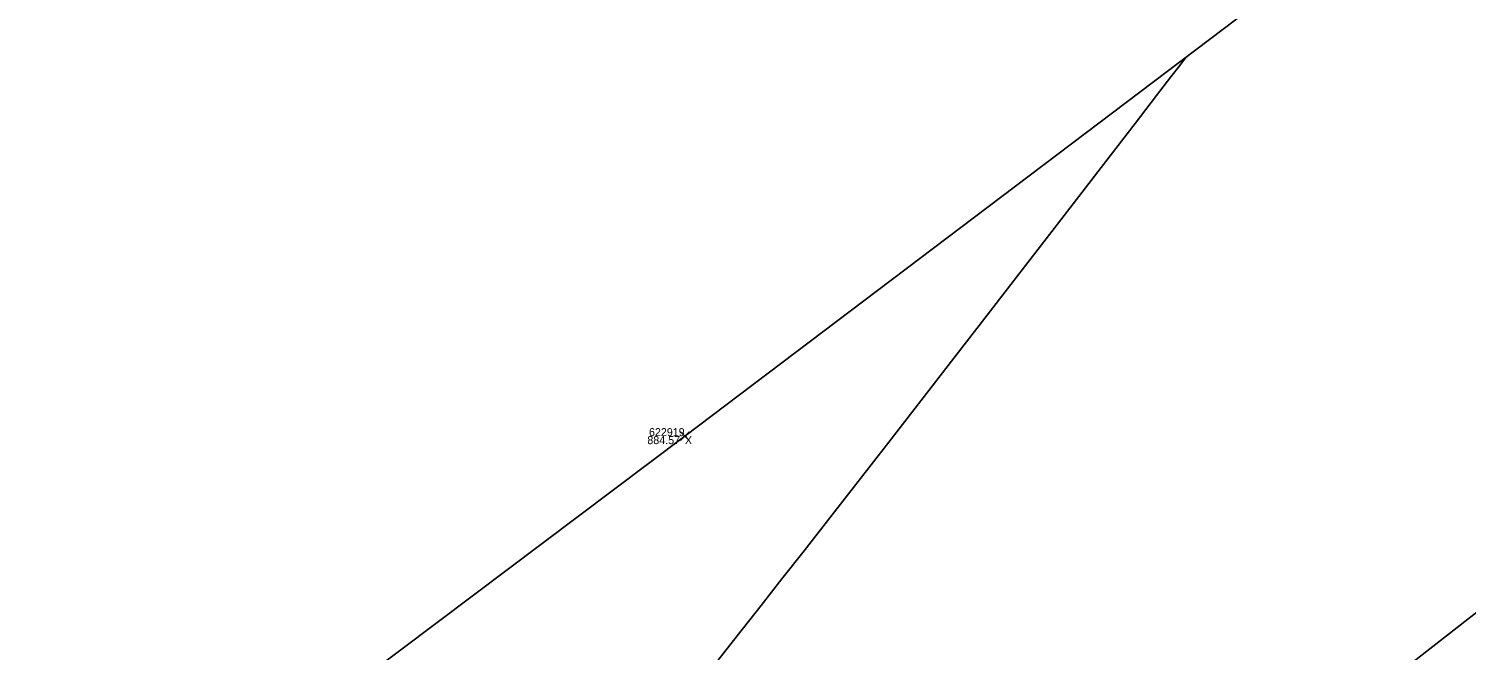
# Model space of a CAD drawing. Extents: x 1957117 to 1971063, y 701601 to 715861.
# Drawn here: x 1968019.7 to 1968082.6, y 710549.9 to 710577.2 of the extents above; entities that cross this region are included whole.
import ezdxf

# ---------------------------------------------------------------- set-up
doc = ezdxf.new("R2010")
doc.units = 0
for name, color, linetype in [('AP_X_Lights', 7, 'Continuous'), ('DT_X_Contour_Minor', 7, 'Continuous'), ('DT_X_TIN_Hull', 7, 'Continuous'), ('PV_P_Shoulder', 7, 'Continuous'), ('RS_Raster1', 7, 'Continuous'), ('SC_Scratch1', 7, 'Continuous'), ('SC_Shading5', 7, 'Continuous'), ('VG_X_Tree_Line_Rt', 7, 'Continuous')]:
    doc.layers.add(name, color=color, linetype=linetype)

msp = doc.modelspace()

# ---------------------------------------------------------------- linework, layer by layer
at = {"layer": 'AP_X_Lights'}
for p, q in [((1968048.18, 710559.126), (1968048.568, 710559.516)), ((1968048.18, 710559.516), (1968048.568, 710559.126))]:
    msp.add_line(p, q, dxfattribs=at)
at = {"layer": 'DT_X_Contour_Minor'}
msp.add_lwpolyline([(1968070.329, 710575.935), (1968070.237, 710575.815), (1968070.024, 710575.54), (1968069.64, 710575.043), (1968069.014, 710574.232), (1968068.071, 710573.008), (1968066.974, 710571.584), (1968065.75, 710569.996), (1968064.428, 710568.281), (1968063.034, 710566.474), (1968061.596, 710564.612), (1968060.142, 710562.731), (1968058.7, 710560.867), (1968057.296, 710559.056), (1968055.958, 710557.335), (1968054.714, 710555.74), (1968053.591, 710554.306), (1968052.618, 710553.071), (1968051.707, 710551.916), (1968050.659, 710550.581), (1968049.494, 710549.092)], dxfattribs=at)
msp.add_lwpolyline([(1968070.329, 710575.935), (1968070.237, 710575.815), (1968070.024, 710575.54), (1968069.64, 710575.043), (1968069.014, 710574.232), (1968068.071, 710573.008), (1968066.974, 710571.584), (1968065.75, 710569.996), (1968064.428, 710568.281), (1968063.034, 710566.474), (1968061.596, 710564.612), (1968060.142, 710562.731), (1968058.7, 710560.867), (1968057.296, 710559.056), (1968055.958, 710557.335), (1968054.714, 710555.74), (1968053.591, 710554.306), (1968052.618, 710553.071), (1968051.707, 710551.916), (1968050.659, 710550.581), (1968049.494, 710549.092)], dxfattribs=at)
at = {"layer": 'DT_X_TIN_Hull'}
msp.add_lwpolyline([(1968085.786, 710587.631), (1968048.374, 710559.321), (1968008.022, 710528.961), (1967964.863, 710496.371), (1967926.506, 710467.561), (1967887.113, 710437.416), (1967847.789, 710407.195), (1967807.487, 710375.982), (1967766.853, 710344.714), (1967763.635, 710342.334), (1967729.675, 710316.377), (1967688.906, 710284.998), (1967647.617, 710253.044)], dxfattribs=at)
at = {"layer": 'SC_Shading5'}
for points in [[(1963589.678, 706586.994), (1963626.625, 706689.548), (1963651.76, 706746.832), (1963668.09, 706778.596), (1963682.768, 706805.402), (1963734.424, 706911.594), (1963826.849, 707116.717), (1963877.258, 707215.645), (1963964.981, 707354.472), (1964070.526, 707509.355), (1964132.574, 707601.994), (1964163.9, 707642.169), (1964191.2, 707685.167), (1964278.98, 707807.131), (1964326.11, 707874.364), (1964396.427, 707968.962), (1964508.519, 708133.679), (1964655.588, 708336.552), (1964745.319, 708429.172), (1964840.327, 708522.317), (1964988.178, 708660.245), (1965089.796, 708739.041), (1965251.743, 708835.216), (1965415.807, 708922.048), (1965866.2, 709149.38), (1966173.543, 709294.131), (1966283.627, 709338.196), (1966534.003, 709419.214), (1966689.084, 709471.266), (1967008.468, 709641.817), (1967166.677, 709750.124), (1967422.113, 709931.083), (1967818.707, 710198.831), (1968187.021, 710459.852), (1968360.589, 710592.493), (1968496.543, 710707.847), (1968606.427, 710809.378), (1968733.391, 710937.091), (1968807.28, 711025.4), (1968843.008, 711077.094), (1968863.233, 711106.099), (1968909.747, 711171.311), (1968974.133, 711279.559), (1969130.932, 711546.915), (1969247.433, 711744.686), (1969402.714, 712016.424), (1969505.287, 712191.789), (1969666.311, 712460.805), (1969771.586, 712639.896), (1969880.058, 712820.917), (1969964.994, 712955.706), (1969990.005, 713000.084), (1970030.065, 713068.479)], [(1963609.915, 706579.703), (1963646.615, 706681.572), (1963671.193, 706737.585), (1963687.092, 706768.511), (1963701.884, 706795.526), (1963753.906, 706902.469), (1963846.249, 707107.41), (1963895.973, 707204.994), (1963982.966, 707342.667), (1964088.35, 707497.312), (1964150.015, 707589.379), (1964181.502, 707629.761), (1964209.024, 707673.109), (1964296.517, 707794.674), (1964343.552, 707861.772), (1964413.958, 707956.489), (1964526.123, 708121.313), (1964672.104, 708322.686), (1964760.576, 708414.006), (1964855.195, 708506.77), (1965002.134, 708643.847), (1965101.925, 708721.226), (1965262.272, 708816.451), (1965425.685, 708902.939), (1965875.63, 709130.044), (1966182.13, 709274.398), (1966290.944, 709317.954), (1966540.737, 709398.785), (1966697.632, 709451.445), (1967019.644, 709623.399), (1967178.971, 709732.471), (1967434.35, 709913.39), (1967830.945, 710181.14), (1968199.774, 710442.525), (1968374.086, 710575.735), (1968510.806, 710691.739), (1968621.36, 710793.889), (1968749.296, 710922.58), (1968824.413, 711012.355), (1968860.678, 711064.827), (1968880.812, 711093.701), (1968927.778, 711159.547), (1968992.655, 711268.62), (1969149.476, 711536.015), (1969266.039, 711733.891), (1969421.336, 712005.657), (1969523.8, 712180.835), (1969684.812, 712449.831), (1969790.084, 712628.917), (1969898.385, 712809.653), (1969983.474, 712944.685), (1970008.657, 712989.367), (1970048.626, 713057.607)]]:
    msp.add_spline(points, degree=3, dxfattribs=at)
at = {"layer": 'VG_X_Tree_Line_Rt'}
msp.add_lwpolyline([(1968083.828, 710552.239), (1968078.838, 710548.356)], dxfattribs=at)

# ---------------------------------------------------------------- texts
at = {"layer": 'PV_P_Shoulder'}
msp.add_text('884.57', height=0.35, dxfattribs=at).set_placement((1968046.732, 710558.971))
at = {"layer": 'RS_Raster1'}
msp.add_text('622919', height=0.35, dxfattribs=at).set_placement((1968046.803, 710559.321))
at = {"layer": 'SC_Scratch1'}
msp.add_text('X', height=0.35, dxfattribs=at).set_placement((1968048.374, 710558.971))

doc.saveas('drawing.dxf')
